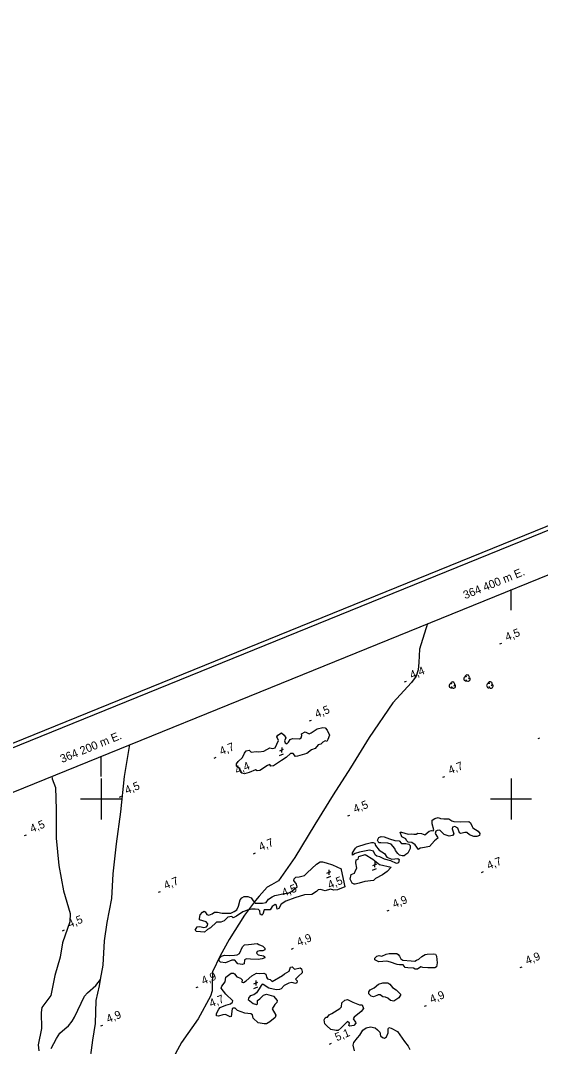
# Model space of a CAD drawing. Extents: x 362852 to 366875, y 5563573 to 5566479.
# Drawn here: x 364160.7 to 364414.4, y 5565479.3 to 5565979.3 of the extents above; entities that cross this region are included whole.
import ezdxf

# ---------------------------------------------------------------- set-up
doc = ezdxf.new("R2010")
doc.units = 0
for name, color, linetype in [('Niveau 22', 7, 'Continuous'), ('Niveau 3', 7, 'Continuous'), ('Niveau 4', 7, 'Continuous'), ('Niveau 44', 7, 'Continuous'), ('Niveau 60', 7, 'Continuous'), ('Niveau 61', 7, 'Continuous')]:
    doc.layers.add(name, color=color, linetype=linetype)

msp = doc.modelspace()

# ---------------------------------------------------------------- linework, layer by layer
at = {"layer": 'Niveau 22'}
for points in [[(364359.2, 5565685.45), (364355.4, 5565672.95), (364355.08, 5565666.46), (364354.72, 5565662.82), (364353.73, 5565659.79), (364351.49, 5565656.75), (364342.29, 5565646.73), (364330.71, 5565629.85), (364321.66, 5565615.09), (364313.31, 5565601.94), (364304.25, 5565587.49), (364294.58, 5565571.36), (364286.54, 5565560.02), (364283.16, 5565558.12), (364281.01, 5565556.98), (364277.08, 5565552.61), (364275.33, 5565550.52), (364269.95, 5565543.32), (364262.42, 5565531.5), (364258.12, 5565523.5), (364254.36, 5565515.67), (364254.25, 5565508.84), (364254.18, 5565506.44), (364253.35, 5565503.79), (364247.38, 5565492.87), (364239.21, 5565481.26), (364230.12, 5565464.48)], [(364190.14, 5565405.14), (364190.41, 5565410.55), (364191.65, 5565414.78), (364191.45, 5565423.32), (364191.84, 5565432.29), (364192.59, 5565445.73), (364193.11, 5565459.15), (364194.19, 5565469.03), (364195.96, 5565482.46), (364197.31, 5565490.56), (364197.61, 5565501.76), (364199.19, 5565508.83), (364199.76, 5565511.96), (364201.02, 5565519.02), (364201.67, 5565530.75), (364202.97, 5565539.79), (364205.3, 5565551.39), (364205.87, 5565563.47), (364207.52, 5565578.14), (364209.66, 5565593.64), (364211.41, 5565610.88), (364213.57, 5565623.55), (364214.01, 5565626.51)], [(364176.07, 5565611.11), (364176.19, 5565609.83), (364177.84, 5565605.59), (364178.12, 5565594.8), (364178.08, 5565580.79), (364179.35, 5565567.57), (364181.74, 5565555.13), (364184.98, 5565544.17), (364184.71, 5565540.03), (364181.23, 5565529.91), (364180.11, 5565522.9), (364177.52, 5565513.84), (364175.53, 5565504.21), (364172.56, 5565500.21), (364171.17, 5565498.25), (364170.73, 5565495.93), (364170.96, 5565488.1), (364169.32, 5565480.07), (364169.7, 5565477.14)], [(364175.69, 5565478.41), (364178.22, 5565483.29), (364179.92, 5565485.75), (364182.32, 5565487.87), (364184.13, 5565489.43), (364185.88, 5565491.6), (364187.05, 5565493.65), (364191.98, 5565503.91), (364193.35, 5565505.48), (364197.38, 5565508.97), (364199.76, 5565511.96)]]:
    msp.add_lwpolyline(points, dxfattribs=at)
at = {"layer": 'Niveau 3'}
for p, q in [((364394.51, 5565675.5), (364395.47, 5565675.89)), ((364348.03, 5565656.96), (364348.99, 5565657.35)), ((364301.7, 5565637.98), (364302.66, 5565638.37)), ((364413.15, 5565629.36), (364414.11, 5565629.75)), ((364255.18, 5565619.87), (364256.14, 5565620.26)), ((364287.11, 5565621.12), (364289.05, 5565621.91)), ((364287.19, 5565623.4), (364289.08, 5565624.19)), ((364288.13, 5565625.08), (364288.08, 5565622.56)), ((364366.78, 5565610.57), (364367.74, 5565610.96)), ((364209.02, 5565600.85), (364209.98, 5565601.24)), ((364320.45, 5565591.69), (364321.41, 5565592.08)), ((364162.74, 5565582.08), (364163.7, 5565582.47)), ((364274.32, 5565573.24), (364275.28, 5565573.63)), ((364311.13, 5565565.47), (364311.08, 5565562.95)), ((364332.49, 5565565.29), (364334.43, 5565566.08)), ((364332.57, 5565567.57), (364334.46, 5565568.36)), ((364333.51, 5565569.25), (364333.46, 5565566.73)), ((364310.11, 5565561.51), (364312.05, 5565562.3)), ((364310.19, 5565563.79), (364312.08, 5565564.58)), ((364385.59, 5565564.13), (364386.55, 5565564.52)), ((364227.99, 5565554.47), (364228.95, 5565554.86)), ((364339.55, 5565545.35), (364340.51, 5565545.74)), ((364181.2, 5565535.73), (364182.16, 5565536.12)), ((364292.88, 5565526.77), (364293.84, 5565527.16)), ((364404.39, 5565517.8), (364405.35, 5565518.19)), ((364274.6, 5565509.8), (364276.49, 5565510.59)), ((364275.54, 5565511.48), (364275.49, 5565508.96)), ((364246.37, 5565508.03), (364247.33, 5565508.42)), ((364274.52, 5565507.52), (364276.46, 5565508.31)), ((364357.72, 5565498.96), (364358.68, 5565499.35)), ((364199.98, 5565489.35), (364200.94, 5565489.74)), ((364311.5, 5565480.48), (364312.46, 5565480.87))]:
    msp.add_line(p, q, dxfattribs=at)
at = {"layer": 'Niveau 4'}
for points in [[(364266.05, 5565616), (364266.05, 5565617.06), (364266.96, 5565618.18), (364269.07, 5565620.17), (364269.92, 5565622.33), (364270.82, 5565623.33), (364272.2, 5565623.77), (364273.26, 5565622.71), (364275.63, 5565623), (364276.97, 5565622.92), (364279.4, 5565623.23), (364282.29, 5565624.86), (364283.68, 5565624.49), (364285, 5565624.79), (364286.53, 5565628.47), (364285.8, 5565630.23), (364286.2, 5565631.08), (364287.99, 5565632.19), (364289.33, 5565631.06), (364290.22, 5565629.8), (364289.51, 5565628.2), (364289.78, 5565627.25), (364290.63, 5565626.85), (364291.41, 5565627.67), (364292.25, 5565628.95), (364293.45, 5565629.38), (364296.85, 5565629.29), (364297.56, 5565629.7), (364297.9, 5565630.84), (364297.8, 5565631.67), (364299.56, 5565632.7), (364301.47, 5565631.68), (364302.49, 5565632.1), (364305.43, 5565634.18), (364308.22, 5565634.83), (364309.26, 5565634.57), (364310.36, 5565633.4), (364311.43, 5565630.97), (364310.59, 5565628.94), (364310.15, 5565627.89), (364309.25, 5565628.27), (364308.27, 5565627.62), (364307.27, 5565626.71), (364305.85, 5565626.37), (364304.45, 5565624.49), (364302.7, 5565623.89), (364300.32, 5565622.1), (364295.77, 5565620.73), (364294.83, 5565620.6), (364293.72, 5565622.07), (364292.48, 5565622.06), (364290.33, 5565620.18), (364288.1, 5565618.64), (364284.11, 5565616.06), (364282.89, 5565616), (364282.35, 5565616.71), (364281.19, 5565616.18), (364277.4, 5565613.74), (364276.23, 5565613.7), (364275.38, 5565614.1), (364272.18, 5565612.78), (364270.05, 5565612.22), (364268.82, 5565612.46), (364268.15, 5565613.49), (364267.64, 5565614.72), (364266.66, 5565615.44), (364266.05, 5565616)], [(364354.79, 5565575.31), (364353.17, 5565577.58), (364351.65, 5565578.7), (364349.8, 5565578.94), (364349.08, 5565579.64), (364348.7, 5565580.54), (364346.78, 5565581.43), (364345.91, 5565583.82), (364346.54, 5565583.83), (364349.79, 5565582.73), (364351.22, 5565582.89), (364352.51, 5565582.79), (364353.72, 5565582.73), (364354.51, 5565583.24), (364356.33, 5565583.05), (364357.91, 5565582.39), (364360.06, 5565584.28), (364361.22, 5565584.5), (364362.04, 5565584.47), (364362.41, 5565584.93), (364361.46, 5565587.84), (364361.5, 5565589.54), (364362.78, 5565590.38), (364364.51, 5565590.85), (364365.52, 5565590.39), (364367.29, 5565590.31), (364369.65, 5565590.34), (364371.17, 5565589.22), (364372.06, 5565589.02), (364375.53, 5565588.77), (364379.37, 5565588.98), (364380.2, 5565588.32), (364381.08, 5565586.5), (364381.32, 5565585.91), (364384, 5565584.27), (364384.77, 5565583.15), (364384.59, 5565582.08), (364383.39, 5565581.65), (364381.92, 5565581.61), (364379.73, 5565582.52), (364378.47, 5565583.62), (364377.41, 5565583.62), (364375.49, 5565583.14), (364374.81, 5565583.42), (364374.12, 5565585.69), (364372.63, 5565586.58), (364371.39, 5565586.13), (364371.33, 5565585.36), (364372.09, 5565582.93), (364371.44, 5565582.22), (364369.81, 5565581.8), (364367.34, 5565582.66), (364365.24, 5565584.72), (364363.96, 5565584.64), (364363.39, 5565584.21), (364363.01, 5565583.15), (364364.12, 5565581.39), (364364.29, 5565580.84), (364362.72, 5565579.51), (364360.27, 5565576.82), (364359.48, 5565576.62), (364357.81, 5565576.3), (364356.81, 5565576.15), (364355.74, 5565575.89), (364354.79, 5565575.31)], [(364347.8, 5565572.31), (364346.91, 5565572.2), (364345.62, 5565572.48), (364344.73, 5565573.42), (364343.56, 5565574.75), (364343.27, 5565575.75), (364341.53, 5565577.84), (364339.89, 5565578.48), (364336.54, 5565578.6), (364335.56, 5565578.57), (364334.85, 5565579.83), (364335.51, 5565581.1), (364336.69, 5565581.71), (364338.17, 5565581.45), (364340.64, 5565580.59), (364343.26, 5565579.68), (364345.48, 5565579.59), (364346.55, 5565578.22), (364348.69, 5565578.17), (364350.15, 5565577.95), (364350.72, 5565577.32), (364350.82, 5565575.86), (364349.65, 5565573.57), (364348.69, 5565572.87), (364347.8, 5565572.31)], [(364322.69, 5565572.59), (364322.59, 5565573.73), (364324.05, 5565575.95), (364324.77, 5565576.62), (364329.25, 5565578.15), (364331.9, 5565578.81), (364332.75, 5565578.72), (364333.54, 5565578.48), (364333.94, 5565577.34), (364335.64, 5565575.05), (364338.19, 5565573.41), (364339.45, 5565571.56), (364341.8, 5565570.53), (364344.73, 5565570.99), (364345.49, 5565570.37), (364345.17, 5565568.74), (364344.09, 5565568.48), (364341.33, 5565569.72), (364338.32, 5565570.66), (364335.95, 5565571.74), (364334.47, 5565572.01), (364333.74, 5565572.7), (364332.83, 5565574.45), (364330.98, 5565575), (364326.05, 5565573.97), (364324.01, 5565573.32), (364322.69, 5565572.59)], [(364322.44, 5565558.88), (364321.6, 5565560.91), (364322.05, 5565563.15), (364323.7, 5565563.83), (364324.18, 5565565.08), (364324.76, 5565566.26), (364324.27, 5565568.8), (364324.42, 5565570.23), (364325.49, 5565570.67), (364325.68, 5565571.87), (364328.77, 5565572.83), (364332.64, 5565570.56), (364335.8, 5565568.05), (364341.52, 5565566.73), (364339.5, 5565564.52), (364337.24, 5565562.91), (364333.96, 5565561.18), (364332.83, 5565560.29), (364328.65, 5565559.69), (364325.91, 5565558.93), (364324.01, 5565558.4), (364323.46, 5565558.37), (364322.44, 5565558.88)], [(364269.14, 5565544.96), (364266.06, 5565542.75), (364264.4, 5565541.95), (364263.73, 5565542.67), (364261.89, 5565542.29), (364260.06, 5565540.53), (364258.41, 5565539.98), (364256.26, 5565539.91), (364253.46, 5565537.19), (364251.89, 5565536.3), (364250.43, 5565535.01), (364246.62, 5565535.32), (364245.87, 5565536.07), (364246.89, 5565537.68), (364248.11, 5565537.74), (364250.18, 5565537.28), (364251.37, 5565537.71), (364251.99, 5565538.34), (364252.15, 5565539.15), (364251.3, 5565539.99), (364247.97, 5565541.11), (364247.96, 5565541.73), (364248.42, 5565543.48), (364249.48, 5565544.85), (364250.26, 5565545.23), (364250.75, 5565544.94), (364251.67, 5565543.63), (364252.6, 5565543.33), (364254.2, 5565543.99), (364255.37, 5565544.78), (364256.84, 5565544.7), (364259.03, 5565544.23), (364261.36, 5565544.31), (364263.36, 5565544.32), (364264.99, 5565545.06), (364266.29, 5565545.97), (364267.07, 5565547.72), (364267.93, 5565550.76), (364268.65, 5565551.74), (364269.83, 5565552.35), (364271.57, 5565552.38), (364273.25, 5565551.76), (364274.13, 5565550.25), (364275.21, 5565549.13), (364276.3, 5565549.21), (364276.3, 5565549.21), (364278.81, 5565549.18), (364280.59, 5565549.54), (364281.76, 5565551.08), (364283.51, 5565552.3), (364284.84, 5565552.84), (364289.46, 5565553.87), (364291.21, 5565554.03), (364292.63, 5565554.67), (364294.84, 5565556.4), (364295.69, 5565557.06), (364295.38, 5565558.43), (364294.11, 5565560.28), (364294.17, 5565561.05), (364295.03, 5565561.84), (364296.72, 5565561.97), (364299.3, 5565562.66), (364300.61, 5565563.88), (364305.15, 5565568.12), (364306.94, 5565569.23), (364308.06, 5565569.38), (364309.89, 5565568.88), (364312.96, 5565567.78), (364317.07, 5565565.97), (364317.11, 5565565.43), (364318.92, 5565557.13), (364315.33, 5565555.72), (364313.57, 5565555.43), (364311.91, 5565555.99), (364309.39, 5565555.15), (364307.04, 5565555.86), (364305.99, 5565555.68), (364305.05, 5565554.79), (364302.77, 5565553.36), (364299.29, 5565553.18), (364294.61, 5565551.69), (364290.18, 5565550.18), (364287.87, 5565548.67), (364286.72, 5565546.63), (364285.92, 5565546.3), (364285.65, 5565548), (364284.91, 5565548.45), (364283.5, 5565547.49), (364282.48, 5565545.89), (364279.5, 5565545.85), (364278.99, 5565543.77), (364278.36, 5565543.32), (364277.67, 5565543.79), (364277.52, 5565545.35), (364276.76, 5565546.15), (364275.21, 5565546.27), (364273.37, 5565546.2), (364271.21, 5565545.68), (364270.15, 5565545.24), (364269.14, 5565544.96)], [(364278.65, 5565522.08), (364276.72, 5565521.78), (364272.87, 5565521.88), (364270.89, 5565522), (364270.06, 5565521.6), (364269.89, 5565519.59), (364268.96, 5565519.27), (364266.73, 5565519.54), (364266.01, 5565520.37), (364265.23, 5565521.36), (364263.76, 5565521.44), (364260.74, 5565520.01), (364258.23, 5565520.35), (364257.42, 5565521.26), (364257.78, 5565522.35), (364258.81, 5565523.33), (364260.19, 5565523.9), (364262.89, 5565523.7), (364265.15, 5565523.82), (364266.43, 5565524.03), (364267.46, 5565524.71), (364268.98, 5565527.83), (364270.06, 5565528.83), (364271.97, 5565529.05), (364276.19, 5565529.54), (364276.9, 5565529.03), (364278.89, 5565528.29), (364279.93, 5565527.28), (364279.94, 5565526.35), (364278.95, 5565525.88), (364277.28, 5565526), (364276.12, 5565525.65), (364275.83, 5565524.84), (364276.59, 5565524.04), (364279.27, 5565523.45), (364279.79, 5565523.1), (364279.85, 5565522.5), (364278.65, 5565522.08)], [(364355.02, 5565521.93), (364356.43, 5565523.19), (364358.08, 5565524.18), (364359.11, 5565524.23), (364362.11, 5565524.53), (364363.07, 5565524.3), (364363.65, 5565523.36), (364363.96, 5565520.05), (364363.64, 5565518.11), (364362.9, 5565517.63), (364359.44, 5565517.57), (364356.99, 5565517.75), (364355.99, 5565518.21), (364354.41, 5565517.06), (364353.22, 5565517.07), (364352.4, 5565517.55), (364349.67, 5565517.67), (364348.31, 5565517.8), (364347.45, 5565519.12), (364345.59, 5565519.11), (364344.39, 5565519.3), (364341.16, 5565520.47), (364339.46, 5565520.82), (364335.54, 5565520.65), (364333.61, 5565521.54), (364333.57, 5565522.39), (364334.6, 5565523.38), (364335.63, 5565523.74), (364337.05, 5565523.33), (364339.06, 5565524.34), (364340.48, 5565524.67), (364344.33, 5565524.57), (364345, 5565524.16), (364345.56, 5565523.4), (364346.24, 5565522.06), (364347.2, 5565521.39), (364351.28, 5565521.01), (364353.06, 5565520.93), (364353.84, 5565521.32), (364355.02, 5565521.93)], [(364283.49, 5565510.97), (364288.58, 5565513.88), (364289.57, 5565514.66), (364291.71, 5565515.97), (364292.39, 5565517.94), (364293.21, 5565518.09), (364294.36, 5565516.94), (364297.13, 5565517.64), (364297.82, 5565517.18), (364298.09, 5565515.92), (364298.07, 5565515.22), (364296.27, 5565513.67), (364294.9, 5565512.17), (364295.71, 5565511.26), (364295.57, 5565510.39), (364294.83, 5565510.09), (364293.1, 5565510.5), (364291.57, 5565510.12), (364289.29, 5565508.99), (364287.91, 5565507.36), (364287.09, 5565507.09), (364285.44, 5565506.85), (364281.86, 5565507.68), (364279.15, 5565509.56), (364278.59, 5565509.7), (364278.16, 5565509.09), (364277.1, 5565507.41), (364275.91, 5565505.48), (364274.57, 5565504.5), (364272.8, 5565503.95), (364271.89, 5565502.83), (364271.79, 5565502.17), (364274.24, 5565500.31), (364275.81, 5565499.83), (364276.35, 5565500.18), (364276.39, 5565501.75), (364277.41, 5565502.61), (364279.26, 5565504.31), (364280.64, 5565504.75), (364284.06, 5565503.85), (364285.87, 5565501.73), (364285.83, 5565500.77), (364284.75, 5565499.77), (364283.49, 5565497.69), (364285.31, 5565494.64), (364284.96, 5565493.37), (364282.41, 5565491.26), (364280.71, 5565490.38), (364279.57, 5565490.28), (364276.64, 5565490.88), (364274.25, 5565493.2), (364273.92, 5565494.75), (364273.08, 5565495.28), (364270.1, 5565495.55), (364266.6, 5565496.92), (364265.46, 5565498.01), (364264.3, 5565497.96), (364263.97, 5565497.7), (364263.52, 5565493.96), (364262.91, 5565493.78), (364260.64, 5565494.9), (364259.41, 5565494.71), (364257.24, 5565494.06), (364256.38, 5565494.33), (364256.25, 5565495.4), (364257.39, 5565497.49), (364258.15, 5565498.36), (364260.86, 5565499.48), (364263.08, 5565500.15), (364264.18, 5565500.97), (364264.32, 5565501.53), (364260.84, 5565504.83), (364258.61, 5565507.66), (364258.86, 5565508.7), (364260.47, 5565510.86), (364260.86, 5565513.07), (364263.5, 5565514.97), (364264.54, 5565515.03), (364265.11, 5565514.7), (364266.2, 5565513.28), (364268.09, 5565512.62), (364268.76, 5565511.77), (364268.7, 5565510.69), (364269.5, 5565510.58), (364270.76, 5565511.29), (364273.55, 5565513.74), (364275.87, 5565515.07), (364277.2, 5565514.87), (364279.44, 5565515.04), (364280.42, 5565514.63), (364280.64, 5565513.04), (364281.18, 5565512.33), (364282.42, 5565511.9), (364283.49, 5565510.97)], [(364332.98, 5565503.59), (364331.78, 5565503.78), (364330.58, 5565505.03), (364330.6, 5565506.03), (364331.34, 5565506.96), (364333.29, 5565507.83), (364335.31, 5565509.72), (364337.44, 5565510.28), (364339.83, 5565510.39), (364340.83, 5565509.62), (364342.24, 5565508.02), (364343.95, 5565506.91), (364346.17, 5565504.71), (364345.19, 5565503), (364342.8, 5565501.39), (364341.25, 5565501.69), (364339.91, 5565502.82), (364338.73, 5565503.4), (364337.42, 5565503.54), (364336.1, 5565504.49), (364335.11, 5565504.46), (364334.53, 5565504.22), (364332.98, 5565503.59)], [(364310.53, 5565493.66), (364311.33, 5565494.74), (364312.51, 5565495.35), (364315.21, 5565496.96), (364316.52, 5565497.87), (364317.34, 5565498.59), (364317.46, 5565500.57), (364318.88, 5565501.96), (364320.27, 5565502.22), (364322.9, 5565500.99), (364325.33, 5565499.94), (364326.1, 5565499.57), (364327.45, 5565499.63), (364328.1, 5565497.9), (364326.93, 5565496.36), (364323.4, 5565493.59), (364323, 5565492.75), (364324.18, 5565491.24), (364324.35, 5565490.68), (364323.24, 5565489.6), (364321.3, 5565489.3), (364320.83, 5565489.55), (364321.12, 5565490.66), (364320.22, 5565491.48), (364317.15, 5565488.34), (364315.69, 5565487.06), (364314.66, 5565487.13), (364312.11, 5565487.58), (364310.14, 5565489.32), (364309.13, 5565490.41), (364308.85, 5565492.29), (364309.36, 5565493.31), (364309.85, 5565493.63), (364310.53, 5565493.66)], [(364323.6, 5565477.24), (364323, 5565479.92), (364323.27, 5565481.21), (364325.17, 5565483.56), (364326.16, 5565484.77), (364327.74, 5565487.29), (364329.29, 5565488.37), (364331.39, 5565488.86), (364333.76, 5565488.4), (364334.89, 5565487.49), (364336.01, 5565486.27), (364336.3, 5565484.52), (364337.22, 5565483.65), (364338.32, 5565483.42), (364339.29, 5565484.07), (364339.98, 5565486.03), (364340.01, 5565487.92), (364340.44, 5565488.53), (364341.5, 5565488.22), (364344.62, 5565486.57), (364347.99, 5565481.72), (364349.85, 5565479.5), (364350.55, 5565477.79)]]:
    msp.add_lwpolyline(points, dxfattribs=at)
at = {"layer": 'Niveau 44'}
for centre, start, end in [((364378.62, 5565659.32), 304.3592, 171.8163), ((364370.86, 5565655.1), 66.2054, 291.894), ((364371.5, 5565655.92), 304.3592, 171.8163), ((364371.9, 5565654.95), 189.0269, 51.7112), ((364377.98, 5565658.5), 66.2054, 291.894), ((364379.01, 5565658.35), 189.0269, 51.7112), ((364389.15, 5565655.19), 66.2054, 291.894), ((364389.79, 5565656.01), 304.3592, 171.8163), ((364390.18, 5565655.04), 189.0269, 51.7112)]:
    msp.add_arc(centre, 1.05, start, end, dxfattribs=at)
at = {"layer": 'Niveau 60'}
for points in [[(363470.95, 5563573.17), (366875.21, 5564954.96), (366256.48, 5566479.3), (362852.22, 5565097.5), (363470.95, 5563573.17)], [(363472.05, 5563575.77), (366872.61, 5564956.04), (366255.38, 5566476.69), (362854.83, 5565096.41), (363472.05, 5563575.77)], [(362880.89, 5565085.4), (365762.56, 5566255.07), (366364.73, 5564771.5), (366364.73, 5564771.5), (363483.08, 5563601.82), (362880.89, 5565085.4)]]:
    msp.add_lwpolyline(points, dxfattribs=at)
at = {"layer": 'Niveau 61'}
for p, q in [((364200, 5565610), (364200, 5565590)), ((364400, 5565610), (364400, 5565590)), ((364190, 5565600), (364210, 5565600)), ((364390, 5565600), (364410, 5565600))]:
    msp.add_line(p, q, dxfattribs=at)
for points in [[(364400, 5565692.01), (364400, 5565702.01)], [(364200, 5565610.83), (364200, 5565620.83)]]:
    msp.add_lwpolyline(points, dxfattribs=at)

# ---------------------------------------------------------------- texts
at = {"layer": 'Niveau 3'}
for s, rotation, p in [('4,5  ', 22.09, (364398.02, 5565676.86)), ('4,4  ', 22.09, (364351.54, 5565658.32)), ('4,5  ', 22.09, (364305.21, 5565639.34)), ('4,7  ', 22.09, (364258.69, 5565621.23)), ('    4,4', 22.0899, (364260.82, 5565609.71)), ('4,7  ', 22.09, (364370.29, 5565611.93)), ('4,5  ', 22.09, (364212.53, 5565602.21)), ('4,5  ', 22.09, (364323.96, 5565593.05)), ('4,5  ', 22.09, (364166.25, 5565583.44)), ('4,7  ', 22.09, (364277.83, 5565574.6)), ('4,7  ', 22.09, (364389.1, 5565565.49)), ('4,7  ', 22.09, (364231.5, 5565555.83)), ('    4,5', 22.0899, (364306.07, 5565553.84)), ('    4,5', 22.0899, (364283.69, 5565550.06)), ('4,9  ', 22.09, (364343.06, 5565546.71)), ('4,5  ', 22.09, (364184.71, 5565537.09)), ('4,9  ', 22.09, (364296.39, 5565528.13)), ('4,9  ', 22.09, (364407.9, 5565519.16)), ('4,9  ', 22.09, (364249.88, 5565509.39)), ('4,9  ', 22.09, (364361.23, 5565500.32)), ('    4,7', 22.0899, (364248.28, 5565496.14)), ('4,9  ', 22.09, (364203.49, 5565490.71)), ('5,1  ', 22.09, (364315.01, 5565481.84))]:
    msp.add_text(s, height=3.93, rotation=rotation, dxfattribs=at).set_placement(p)
at = {"layer": 'Niveau 61'}
for s, p in [('364 400 m E.', (364377.62, 5565697.25)), ('364 200 m E.', (364180.99, 5565617.44))]:
    msp.add_text(s, height=4, rotation=22.0922, dxfattribs=at).set_placement(p)

doc.saveas('drawing.dxf')
